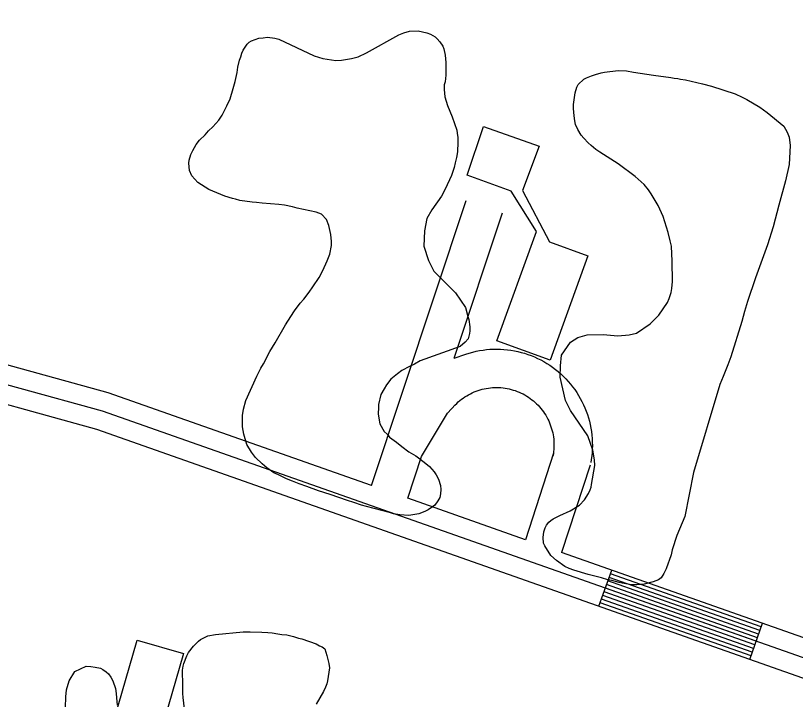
# Model space of a CAD drawing. Extents: x 3297716 to 3335574, y 688621 to 713991.
# Drawn here: x 3319108 to 3319717, y 699056 to 699590 of the extents above; entities that cross this region are included whole.
import ezdxf

# ---------------------------------------------------------------- set-up
doc = ezdxf.new("R2010")
doc.units = 0
for name, color, linetype in [('V-BLDG-OTLN', 7, 'Continuous'), ('V-RIVR-EDGE', 7, 'Continuous'), ('V-ROAD-CNTR', 7, 'Continuous'), ('V-SITE-VEGE', 7, 'Continuous')]:
    doc.layers.add(name, color=color, linetype=linetype)

msp = doc.modelspace()

# ---------------------------------------------------------------- linework, layer by layer
at = {"layer": 'V-BLDG-OTLN'}
for points in [[(3319555.16, 699402.45), (3319525.69, 699320.84), (3319483.96, 699335.91), (3319514.83, 699421.38), (3319495.13, 699452.88), (3319460.82, 699465.58), (3319473.49, 699503.59), (3319517.08, 699488.18), (3319503.91, 699453.41), (3319525.08, 699413.31)], [(3319181.95, 699030.77), (3319202.66, 699101.95), (3319238.84, 699091.42), (3319218.13, 699020.24)]]:
    msp.add_lwpolyline(points, close=True, dxfattribs=at)
at = {"layer": 'V-RIVR-EDGE'}
msp.add_spline([(3321618.45, 701061.3), (3321639.17, 701040.92), (3321661.92, 701020.55), (3321674.32, 701007.67), (3321694.16, 700986.07), (3321717.72, 700957.41), (3321720.61, 700953.26), (3321724.75, 700950.76), (3321726.82, 700949.51), (3321730.12, 700946.19), (3321742.93, 700927.09), (3321753.65, 700905.93), (3321756.11, 700893.9), (3321759.81, 700884.36), (3321768.06, 700867.34), (3321776.73, 700853.23), (3321786.64, 700837.46), (3321794.49, 700827.9), (3321804.41, 700817.1), (3321812.69, 700810.04), (3321821.8, 700809.18), (3321830.09, 700806.68), (3321833.39, 700803.77), (3321835.87, 700798.79), (3321840.83, 700792.97), (3321849.52, 700787.56), (3321852, 700783.83), (3321866.46, 700765.14), (3321875.54, 700751.02), (3321880.08, 700741.06), (3321885.01, 700725.72), (3321889.55, 700717), (3321895.75, 700710.35), (3321901.94, 700699.15), (3321908.12, 700684.63), (3321912.22, 700664.31), (3321919.16, 700623.67), (3321922, 700598.79), (3321922.33, 700564.8), (3321921.8, 700517.55), (3321919.28, 700502.22), (3321912.99, 700476.13), (3321905.84, 700433.04), (3321899.49, 700379.59), (3321893.61, 700348.1), (3321887.31, 700316.2), (3321880.2, 700288.86), (3321874.74, 700259.03), (3321869.25, 700218.84), (3321863.73, 700164.56), (3321860.77, 700141.35), (3321859.51, 700133.9), (3321857.38, 700109.86), (3321857.72, 700080.85), (3321854.3, 700038.58), (3321847.95, 699987.61), (3321847.83, 699937.46), (3321848.6, 699913.83), (3321849.33, 699873.21), (3321853.78, 699830.51), (3321854.96, 699803.15), (3321853.26, 699786.99), (3321851.54, 699762.54), (3321847.36, 699747.63), (3321844.45, 699743.9), (3321843.17, 699728.57), (3321839.41, 699718.22), (3321831.1, 699708.71), (3321827.36, 699705.81), (3321826.94, 699701.67), (3321826.9, 699687.16), (3321823.15, 699678.88), (3321813.6, 699670.62), (3321798.66, 699664.44), (3321785.76, 699644.16), (3321779.93, 699632.57), (3321773.21, 699598.6), (3321768.1, 699540.58), (3321765.15, 699519.86), (3321762.59, 699492.93), (3321757.53, 699458.54), (3321751.27, 699439.49), (3321741.26, 699415.47), (3321732.08, 699391.04), (3321722.08, 699368.27), (3321716.24, 699354.61), (3321712.46, 699334.72), (3321711.17, 699313.17), (3321708.16, 699269.24), (3321710.2, 699258.88), (3321713.08, 699250.99), (3321718.86, 699240.62), (3321727.54, 699231.89), (3321733.75, 699226.9), (3321735.8, 699219.85), (3321729.5, 699186.29), (3321720.32, 699159.37), (3321709.07, 699134.53), (3321700.31, 699115.49), (3321685.36, 699100.6), (3321679.12, 699094.4), (3321674.96, 699087.37), (3321674.54, 699083.64), (3321670.34, 699063.75), (3321660.32, 699031.86), (3321651.17, 699018.62), (3321638.28, 699002.49), (3321632.02, 698987.58), (3321625.76, 698968.12), (3321619.46, 698936.22), (3321615.66, 698908.04), (3321607.29, 698875.32), (3321593.49, 698825.61), (3321583.49, 698805.33), (3321580.14, 698792.07), (3321580.11, 698777.57), (3321580.08, 698768.03), (3321572.16, 698748.16), (3321567.94, 698717.91), (3321559.1, 698663.64), (3321555.74, 698647.06), (3321554.07, 698638.36), (3321550.73, 698631.74), (3321551.53, 698617.65), (3321548.59, 698601.9), (3321548.13, 698586.15), (3321543.97, 698577.46), (3321538.14, 698566.28), (3321534.37, 698551.37), (3321535.17, 698541.42), (3321533.49, 698532.72), (3321521.4, 698502.08), (3321503.45, 698451.14), (3321490.53, 698421.75), (3321481.38, 698409.33), (3321476.81, 698403.96), (3321474.3, 698395.26), (3321466.79, 698374.55), (3321458.45, 698355.09), (3321454.28, 698343.91), (3321453.02, 698339.36), (3321455.92, 698336.45), (3321456.74, 698333.13), (3321454.65, 698329.4), (3321448.83, 698321.96), (3321440.11, 698313.69), (3321430.98, 698308.32), (3321420.6, 698301.3), (3321418.1, 698296.34), (3321412.68, 698284.33), (3321407.28, 698277.71), (3321395.61, 698252.46), (3321375.16, 698198.21), (3321359.31, 698158.46), (3321345.97, 698126.16), (3321337.19, 698093.85), (3321334.25, 698078.94), (3321334.23, 698070.24), (3321336.69, 698059.45), (3321328.74, 698032.12), (3321314.56, 697996.09), (3321306.62, 697968.76), (3321301.21, 697958.41), (3321293.31, 697951.38), (3321284.15, 697933.99), (3321274.57, 697915.37), (3321271.23, 697904.6), (3321272.45, 697893.82), (3321272.42, 697881.8), (3321266.57, 697862.33), (3321256.95, 697828.37), (3321254.44, 697817.6), (3321249.85, 697808.08), (3321241.51, 697787.79), (3321233.61, 697774.54), (3321226.53, 697762.13), (3321220.27, 697745.56), (3321216.1, 697733.97), (3321215.67, 697727.34), (3321217.73, 697725.67), (3321219.8, 697723.6), (3321219.37, 697718.62), (3321208.12, 697691.71), (3321197.7, 697668.11), (3321194.79, 697666.04), (3321191.06, 697666.05), (3321191.45, 697656.52), (3321188.95, 697651.55), (3321185.63, 697649.07), (3321180.24, 697647.84), (3321181.04, 697635.82), (3321179.37, 697630.85), (3321174.8, 697625.89), (3321172.29, 697619.26), (3321170.2, 697612.22), (3321164.33, 697585.71), (3321162.65, 697577.01), (3321158.92, 697575.78), (3321154.35, 697570.81), (3321148.51, 697557.56), (3321144.77, 697550.53), (3321143.91, 697539.34), (3321140.58, 697535.62), (3321134.77, 697529.41), (3321132.68, 697525.27), (3321128.5, 697509.53), (3321122.64, 697486.75), (3321103.06, 697447.42), (3321100.98, 697441.63), (3321100.95, 697432.92), (3321091.79, 697415.12), (3321084.3, 697404.36), (3321071.4, 697382.01), (3321064.34, 697376.64), (3321056.87, 697372.93), (3321048.14, 697363.42), (3321041.07, 697351), (3321031.9, 697332.37), (3321023.56, 697312.08), (3321015.63, 697288.06), (3321006.43, 697254.51), (3320994.76, 697229.67), (3320983.51, 697207.32), (3320979.36, 697203.6), (3320975.6, 697193.66), (3320968.09, 697172.54), (3320962.64, 697145.61), (3320955.95, 697122.42), (3320943.84, 697086.8), (3320940.48, 697069.4), (3320936.31, 697061.12), (3320926.34, 697048.71), (3320920.93, 697043.34), (3320909.64, 697002.33), (3320899.61, 696969.2), (3320887.51, 696935.24), (3320880.84, 696920.33), (3320879.58, 696912.46), (3320883.28, 696900.43), (3320882.85, 696894.63), (3320876.18, 696878.07), (3320871.56, 696854.04), (3320866.95, 696835.81), (3320859.86, 696815.94), (3320857.35, 696806.82), (3320853.17, 696794.4), (3320849.83, 696784.46), (3320847.3, 696766.64), (3320843.13, 696755.46), (3320836.06, 696746.78), (3320830.23, 696736.43), (3320825.62, 696714.06), (3320819.78, 696699.98), (3320814.39, 696700.82), (3320813.53, 696688.39), (3320798.51, 696648.22), (3320788.51, 696625.45), (3320782.7, 696621.73), (3320776.44, 696606.83), (3320773.11, 696599.38), (3320766.05, 696592.76), (3320752.32, 696573.31), (3320739.41, 696550.14), (3320720.25, 696512.05), (3320700.68, 696473.55), (3320668.58, 696401.51), (3320646.49, 696351.83), (3320619.82, 696291.38), (3320606.9, 696264.05), (3320587.72, 696216.85), (3320576.88, 696191.59), (3320559.79, 696152.26), (3320552.68, 696128.24), (3320546.41, 696106.29), (3320536.39, 696076.47), (3320526.77, 696040.43), (3320506.73, 695984.11), (3320462.47, 695850.34), (3320450.34, 695806.02), (3320441.99, 695784.08), (3320420.24, 695702.06), (3320413.95, 695672.23), (3320409.31, 695639.92), (3320408.02, 695624.17), (3320406.74, 695608.42), (3320408.37, 695594.32), (3320410.83, 695583.96), (3320416.18, 695571.92), (3320421.98, 695567.35), (3320430.26, 695563.18), (3320436.88, 695558.19), (3320439.76, 695552.38), (3320445.95, 695539.93), (3320448.82, 695529.15), (3320449.62, 695514.64), (3320448.35, 695507.18), (3320445.85, 695499.32), (3320439.61, 695490.63), (3320432.95, 695478.62), (3320425.04, 695464.14), (3320423.36, 695454.61), (3320416.68, 695438.87), (3320407.94, 695423.56), (3320400.05, 695416.95), (3320392.16, 695411.99), (3320377.64, 695405.4), (3320369.77, 695408.32), (3320357.76, 695410.42), (3320346.57, 695411.28), (3320320.43, 695400.15), (3320298.01, 695386.53), (3320249, 695343.13), (3320201.63, 695295.58), (3320188.34, 695286.49), (3320177.97, 695282.37), (3320168.43, 695279.5), (3320163.44, 695274.95), (3320158.02, 695258.8), (3320150.48, 695228.14), (3320140.07, 695207.45), (3320125.48, 695174.32), (3320115.05, 695149.48), (3320110.04, 695134.99), (3320108.37, 695129.6), (3320108.36, 695125.87), (3320112.48, 695115.91), (3320113.71, 695108.45), (3320113.28, 695102.65), (3320106.62, 695091.47), (3320104.12, 695086.92), (3320100.38, 695081.54), (3320098.3, 695077.82), (3320098.29, 695074.91), (3320104.89, 695063.71), (3320105.7, 695055.41), (3320108.15, 695041.32), (3320112.69, 695030.11), (3320122.19, 695016.41), (3320128.39, 695010.18), (3320133.76, 695004.36), (3320135.82, 694999.39), (3320135.81, 694993.17), (3320132.46, 694981.16), (3320110.39, 694941.42), (3320095, 694917.83), (3320080.04, 694902.95), (3320068.41, 694893.44), (3320055.95, 694881.45), (3320033.07, 694848.77), (3319991.89, 694787.94), (3319966.93, 694752.36), (3319939.88, 694710.15), (3319919.91, 694678.69), (3319900.35, 694647.24), (3319884.95, 694618.27), (3319831.21, 694511.88), (3319802.89, 694453.92), (3319782.47, 694411.28), (3319716.3, 694301.19), (3319680.91, 694240.35), (3319651.35, 694187.37), (3319580.16, 694059.05), (3319556.78, 694017.46)], degree=3, dxfattribs=at)
at = {"layer": 'V-ROAD-CNTR'}
for p, q in [((3319563.79, 699128.32), (3319573.75, 699156.62)), ((3319681.7, 699086.81), (3319691.66, 699115.11))]:
    msp.add_line(p, q, dxfattribs=at)
for points in [[(3319385.86, 699222.76), (3319459.81, 699445.53)], [(3319450.51, 699322.29), (3319488.28, 699436.08)], [(3319385.86, 699222.76), (3319179.98, 699295.23), (3319050.25, 699331)], [(3319450.51, 699322.29), (3319459.77, 699325.58), (3319462.38, 699326.4), (3319465.03, 699327.13), (3319467.69, 699327.75), (3319470.38, 699328.29), (3319473.09, 699328.72), (3319475.8, 699329.05), (3319478.53, 699329.29), (3319481.27, 699329.42), (3319484, 699329.45), (3319486.75, 699329.39), (3319489.48, 699329.22), (3319492.2, 699328.96), (3319494.92, 699328.59), (3319497.62, 699328.13), (3319500.3, 699327.57), (3319502.96, 699326.91), (3319505.59, 699326.15), (3319508.19, 699325.3), (3319510.76, 699324.35), (3319513.3, 699323.32), (3319515.79, 699322.18), (3319518.24, 699320.96), (3319520.65, 699319.65), (3319523.01, 699318.26), (3319525.31, 699316.78), (3319527.56, 699315.21), (3319529.75, 699313.56), (3319531.88, 699311.84), (3319533.94, 699310.04), (3319535.94, 699308.16), (3319537.86, 699306.22), (3319539.72, 699304.2), (3319541.5, 699302.12), (3319543.2, 699299.97), (3319544.82, 699297.76), (3319546.36, 699295.5), (3319547.82, 699293.18), (3319549.19, 699290.81), (3319550.48, 699288.4), (3319551.67, 699285.93), (3319552.78, 699283.42), (3319553.79, 699280.88), (3319554.71, 699278.3), (3319555.53, 699275.68), (3319556.26, 699273.04), (3319556.89, 699270.38), (3319557.43, 699267.69), (3319557.86, 699264.99), (3319558.2, 699262.27), (3319558.44, 699259.54), (3319558.57, 699256.8), (3319558.61, 699254.07), (3319558.55, 699251.33), (3319558.38, 699248.59), (3319558.12, 699245.87), (3319557.76, 699243.16), (3319557.36, 699240.81)], [(3320349.97, 698868.25), (3320247.53, 698915.77), (3319755.45, 699076.76), (3319175.5, 699280.91), (3319046.49, 699316.48)], [(3319750.63, 699062.55), (3319171.01, 699266.58), (3319042.73, 699301.96)], [(3319451.16, 699285.69), (3319452.52, 699287.03), (3319453.73, 699288.14), (3319454.98, 699289.21), (3319456.27, 699290.23), (3319457.6, 699291.2), (3319458.96, 699292.13), (3319460.35, 699293), (3319461.77, 699293.82), (3319463.23, 699294.59), (3319464.71, 699295.31), (3319466.21, 699295.97), (3319467.74, 699296.57), (3319469.29, 699297.12), (3319470.85, 699297.62), (3319472.44, 699298.05), (3319474.04, 699298.43), (3319475.65, 699298.75), (3319477.28, 699299.01), (3319478.91, 699299.21), (3319480.55, 699299.35), (3319482.19, 699299.43), (3319483.83, 699299.45), (3319485.47, 699299.41), (3319487.12, 699299.31), (3319488.75, 699299.15), (3319490.38, 699298.93), (3319492, 699298.65), (3319493.61, 699298.32), (3319495.21, 699297.92), (3319496.78, 699297.47), (3319498.35, 699296.96), (3319499.89, 699296.39), (3319501.41, 699295.77), (3319502.91, 699295.09), (3319504.38, 699294.35), (3319505.82, 699293.57), (3319507.24, 699292.73), (3319508.62, 699291.84), (3319509.97, 699290.9), (3319511.28, 699289.91), (3319512.56, 699288.88), (3319513.8, 699287.8), (3319515, 699286.67), (3319516.15, 699285.5), (3319517.27, 699284.29), (3319518.33, 699283.04), (3319519.36, 699281.76), (3319520.33, 699280.43), (3319521.26, 699279.07), (3319522.13, 699277.68), (3319522.95, 699276.26), (3319523.73, 699274.8), (3319524.44, 699273.33), (3319525.1, 699271.83), (3319525.71, 699270.29), (3319526.26, 699268.75), (3319526.76, 699267.18), (3319527.2, 699265.59), (3319527.57, 699264), (3319527.89, 699262.38), (3319528.16, 699260.76), (3319528.36, 699259.13), (3319528.5, 699257.49), (3319528.58, 699255.85), (3319528.6, 699254.2), (3319528.57, 699252.56), (3319528.47, 699250.92), (3319528.31, 699249.28), (3319528.09, 699247.65), (3319527.79, 699245.84)], [(3319424.97, 699245.36), (3319445.37, 699279.38), (3319451.65, 699286.2)], [(3319528.31, 699247.97), (3319506.27, 699180.37)], [(3319414.16, 699212.8), (3319424.97, 699245.36)], [(3319556.83, 699238.67), (3319534.58, 699170.41)], [(3319506.27, 699180.37), (3319414.16, 699212.8)], [(3320343.62, 698887.14), (3320253.08, 698929.73), (3319760.28, 699090.96), (3319534.58, 699170.41)], [(3319689.67, 699109.45), (3319571.76, 699150.96)], [(3319690.67, 699112.28), (3319572.76, 699153.79)], [(3319687.68, 699103.79), (3319569.77, 699145.3)], [(3319688.67, 699106.62), (3319570.77, 699148.13)], [(3319684.69, 699095.3), (3319566.78, 699136.81)], [(3319685.69, 699098.13), (3319567.78, 699139.64)], [(3319686.68, 699100.96), (3319568.77, 699142.47)], [(3319682.7, 699089.64), (3319564.79, 699131.15)], [(3319683.69, 699092.47), (3319565.79, 699133.98)]]:
    msp.add_lwpolyline(points, dxfattribs=at)
at = {"layer": 'V-SITE-VEGE'}
for points in [[(3319337.03, 699373.89), (3319340.07, 699378.27), (3319344.88, 699385.47), (3319347.92, 699390.87), (3319351.19, 699398.58), (3319353.2, 699403.72), (3319354.69, 699410.39), (3319354.66, 699413.72), (3319354.11, 699419.09), (3319352.53, 699425.99), (3319350.7, 699430.85), (3319346.83, 699434.92), (3319342.72, 699436.42), (3319327.84, 699439.65), (3319323.99, 699440.64), (3319317.84, 699441.88), (3319313.48, 699442.61), (3319300.41, 699443.55), (3319296.05, 699444.02), (3319292.46, 699444.26), (3319282.98, 699445.72), (3319279.39, 699446.72), (3319277.08, 699447.21), (3319271.17, 699448.97), (3319258.65, 699454.29), (3319250.11, 699459.85), (3319245.45, 699464.91), (3319243.62, 699469), (3319243.07, 699474.89), (3319243.31, 699477.19), (3319244.56, 699481.56), (3319246.07, 699484.64), (3319248.85, 699489.53), (3319251.39, 699492.87), (3319255.71, 699497), (3319258.51, 699500.1), (3319261.82, 699503.19), (3319266.39, 699508.35), (3319269.18, 699512.47), (3319272.71, 699519.66), (3319275.23, 699525.06), (3319277.73, 699533.27), (3319279.23, 699538.67), (3319280.72, 699545.84), (3319281.45, 699549.95), (3319282.7, 699555.33), (3319283.7, 699557.9), (3319284.45, 699560.73), (3319285.46, 699563.3), (3319288.5, 699567.93), (3319290.28, 699569.48), (3319292.06, 699570.51), (3319297.68, 699572.6), (3319301.26, 699572.89), (3319304.59, 699573.42), (3319310.23, 699572.69), (3319313.31, 699571.69), (3319341.06, 699558.83), (3319347.74, 699556.58), (3319357.99, 699555.11), (3319362.35, 699555.4), (3319370.28, 699556.74), (3319375.39, 699558.06), (3319382.02, 699561.18), (3319407.32, 699575.17), (3319411.14, 699576.86), (3319415.69, 699578.06), (3319422.37, 699578.37), (3319429.04, 699576.88), (3319432.12, 699575.63), (3319435.72, 699573.6), (3319437.27, 699572.08), (3319439.33, 699569.79), (3319441.66, 699566.22), (3319442.45, 699564.18), (3319443.5, 699559.32), (3319444.06, 699553.43), (3319444.1, 699547.29), (3319443.88, 699543.7), (3319443.4, 699538.57), (3319442.65, 699536.01), (3319442.68, 699532.42), (3319443.23, 699526.66), (3319445.34, 699520.02), (3319448.96, 699511.09)], [(3319546.41, 699534.17), (3319547.59, 699536.39), (3319551.83, 699540.52), (3319554.04, 699541.57), (3319557.95, 699543.13), (3319561.02, 699544.18), (3319565.45, 699545.57), (3319568, 699546.1), (3319578.75, 699547.21), (3319585.41, 699547.08), (3319590.71, 699545.93), (3319606.44, 699543.65), (3319619.94, 699541.87), (3319622.51, 699541.38), (3319625.41, 699541.06), (3319627.46, 699540.56), (3319631.56, 699539.91), (3319644.73, 699536.93), (3319651.75, 699535.1), (3319670.23, 699529.09), (3319675.71, 699526.57), (3319679.48, 699524.54), (3319689.6, 699518.64), (3319695.26, 699514.58), (3319708.49, 699503.75), (3319711.08, 699499.16), (3319712.48, 699495.08), (3319713.38, 699488.59), (3319712.46, 699473.73), (3319709.65, 699460.91), (3319704.33, 699441.92), (3319700.01, 699424.98), (3319695.67, 699410.95), (3319686.3, 699385.27), (3319679.95, 699366.61)], [(3319679.95, 699366.61), (3319677.61, 699358.91), (3319675.45, 699351.04), (3319666.94, 699323.32), (3319664.59, 699317.16), (3319660.91, 699307.91), (3319658.22, 699301.75), (3319637.68, 699232.98), (3319630.93, 699198.45), (3319624.76, 699183.69), (3319621.08, 699172.4), (3319620.26, 699168.46), (3319618.58, 699164.18), (3319617.91, 699161.96), (3319616.24, 699157.68), (3319614.56, 699153.91), (3319612.53, 699150.65), (3319610.32, 699148.93), (3319606.07, 699147.36), (3319599.25, 699145.6), (3319593.45, 699145.05), (3319589.35, 699145.19), (3319582, 699146.33), (3319579.61, 699146.83), (3319573.79, 699148.49), (3319570.71, 699149.15), (3319565.75, 699150.65), (3319560.62, 699151.81), (3319555.31, 699153.31), (3319544.19, 699156.64), (3319540.43, 699157.98), (3319537, 699159.49), (3319530.48, 699164.06), (3319526.18, 699167.95), (3319521.35, 699175.6), (3319520.48, 699177.81), (3319520.1, 699182.08), (3319520.58, 699186.69), (3319521.58, 699189.6), (3319522.77, 699191.66), (3319524.62, 699194.07), (3319526.15, 699195.44), (3319528.02, 699196.65), (3319533.13, 699199.25), (3319541.29, 699202.89), (3319548.6, 699207.38), (3319552.5, 699211.68), (3319555.54, 699216.48), (3319556.88, 699219.4), (3319557.55, 699221.45), (3319558.05, 699223.67), (3319560.48, 699238.5), (3319560.23, 699242.83), (3319558.91, 699250.46), (3319555.08, 699261.53), (3319541.39, 699281.5), (3319537.58, 699289.33), (3319533.35, 699307.51), (3319533.63, 699316.28), (3319534.48, 699324.71), (3319541.46, 699334.89), (3319547.12, 699338.46), (3319554.62, 699340.68), (3319567.03, 699340.88), (3319578.65, 699339.83), (3319587.52, 699340.69), (3319593.04, 699341.91), (3319603.75, 699349.16), (3319610.7, 699355.87), (3319614.08, 699360.84), (3319617.29, 699365.82), (3319618.8, 699368.9), (3319620.31, 699373.69), (3319620.79, 699376.94), (3319621.27, 699382.41), (3319621.15, 699398.29), (3319620.38, 699409.89), (3319619.5, 699414.15), (3319617.92, 699420.63), (3319616.69, 699424.72), (3319613.9, 699433.24), (3319610.08, 699441.74), (3319604.55, 699450.92), (3319602.48, 699453.98), (3319599.21, 699458.06), (3319591.99, 699464.32), (3319578.77, 699474.3), (3319564.36, 699483.42), (3319561.44, 699485.44), (3319557.66, 699488.66), (3319555.25, 699490.86), (3319551.82, 699494.42), (3319549.75, 699496.8), (3319547.16, 699501.05), (3319545.42, 699505.13), (3319544.89, 699507.86), (3319544.35, 699511.79), (3319543.79, 699517.58), (3319543.94, 699520.83), (3319545.07, 699529.72), (3319546.41, 699534.17)], [(3319448.96, 699511.09), (3319452.64, 699500.74), (3319452.91, 699498.18), (3319453.45, 699494.85), (3319453.47, 699491.27), (3319453.02, 699483.58), (3319452.28, 699479.22), (3319451.29, 699475.11), (3319450.54, 699471.53), (3319448.54, 699465.11), (3319443.52, 699454.48), (3319440.69, 699449.03), (3319433.08, 699438.34), (3319429.23, 699431.54), (3319427.22, 699421.86), (3319426.86, 699409.83), (3319430.5, 699398.73), (3319434.62, 699390.42), (3319451.68, 699373.4), (3319459.28, 699361.97), (3319461.12, 699355.07), (3319461.91, 699352.52), (3319462.72, 699346.89), (3319462.74, 699343.81), (3319462.5, 699341.76), (3319461.5, 699337.4), (3319459.22, 699334.82), (3319455.14, 699331.46), (3319423.98, 699320.23), (3319419.39, 699317.63), (3319415.56, 699315.81), (3319409.69, 699312.69), (3319406.13, 699310.11), (3319401.03, 699305.97), (3319397.73, 699301.6), (3319395.71, 699298.51), (3319393.18, 699293.88), (3319391.44, 699286.18), (3319391.46, 699284.14), (3319390.99, 699278.5), (3319392.32, 699271.08), (3319395.7, 699264.96), (3319398.02, 699262.93), (3319400.08, 699260.63), (3319405.49, 699256.58), (3319409.61, 699253.28), (3319415.02, 699249.22), (3319420.42, 699245.93), (3319423.77, 699243.65), (3319428.4, 699240.09), (3319431.24, 699237.56), (3319434.85, 699233.48), (3319436.41, 699231.19), (3319438.22, 699227.87), (3319439.8, 699222.76), (3319440.08, 699219.69), (3319439.84, 699216.36), (3319439.35, 699213.54), (3319437.83, 699210.71), (3319435.3, 699207.37), (3319433.51, 699206.07), (3319430.2, 699203.74), (3319427.65, 699202.44), (3319422.8, 699200.61), (3319415.12, 699199.28), (3319407.95, 699199.74), (3319403.08, 699200.73), (3319400, 699201.73), (3319382.03, 699206.46), (3319377.93, 699207.46), (3319372.02, 699209.47), (3319367.15, 699210.97), (3319353.54, 699215.73), (3319344.3, 699218.74), (3319335.31, 699222.01), (3319329.4, 699224.01), (3319324.01, 699226.28), (3319319.39, 699228.04), (3319313.22, 699231.07), (3319309.36, 699232.83), (3319303.96, 699236.63), (3319300.35, 699239.68), (3319295.19, 699244.76), (3319292.09, 699248.84), (3319288.46, 699254.96), (3319286.1, 699262.88), (3319285.03, 699268.77), (3319284.97, 699277.47), (3319285.7, 699282.6), (3319287.7, 699289.27), (3319296.27, 699308.29), (3319299.3, 699314.46), (3319301.32, 699318.06), (3319306.37, 699327.57), (3319310.42, 699334.26), (3319318.52, 699348.4), (3319322.82, 699354.84), (3319325.6, 699359.47), (3319330.17, 699365.39), (3319332.97, 699368.49), (3319337.03, 699373.89)], [(3319239.9, 699045.86), (3319238.64, 699057.05), (3319238.44, 699060.26), (3319238.38, 699068.91), (3319237.99, 699075.86), (3319238.14, 699078.41), (3319238.63, 699081.46), (3319239.12, 699083.67), (3319241.45, 699089.62), (3319242.79, 699092.18), (3319246.66, 699097.12), (3319250.52, 699101.05), (3319252.21, 699102.42), (3319257.96, 699105.35), (3319263.88, 699106.41), (3319285.58, 699108.26), (3319291.01, 699108.3), (3319300.16, 699108.2), (3319304.91, 699107.89), (3319308.31, 699107.58), (3319312.72, 699106.93), (3319315.78, 699106.27), (3319319.68, 699105.96), (3319324.95, 699104.64), (3319328.69, 699103.48), (3319331.41, 699102.83), (3319342.63, 699099.01), (3319345.18, 699097.5), (3319347.22, 699096.67), (3319349.27, 699094.99), (3319351, 699089.91), (3319352.41, 699083.65), (3319352.94, 699080.26), (3319351.49, 699070.07), (3319350.82, 699067.69), (3319349.83, 699065.14), (3319348.32, 699061.74), (3319342.63, 699051.86)], [(3319146.23, 699040.99), (3319146.79, 699057.62), (3319147.43, 699063.05), (3319149.41, 699070.19), (3319153.94, 699077.34), (3319162.73, 699081.47), (3319166.29, 699081.33), (3319169.68, 699080.84), (3319173.93, 699079.86), (3319175.8, 699078.86), (3319178.36, 699077.18), (3319180.07, 699075.66), (3319181.95, 699072.96), (3319183.67, 699070.09), (3319185.58, 699064.17), (3319186.28, 699060.11)], [(3319186.28, 699060.11), (3319186.31, 699056.71), (3319186.86, 699050.95)]]:
    msp.add_lwpolyline(points, dxfattribs=at)

doc.saveas('drawing.dxf')
